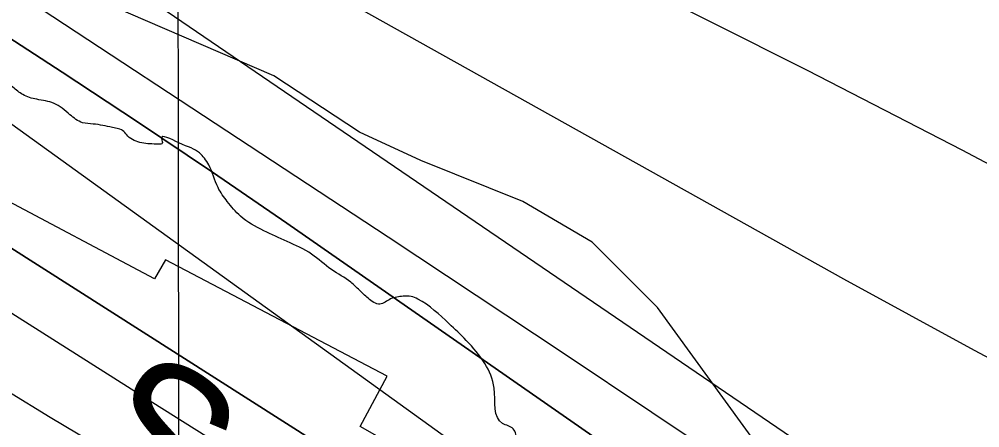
# Model space of a CAD drawing. Extents: x 3329297 to 3367176, y 649250 to 674653.
# Drawn here: x 3338572 to 3339132, y 669880 to 670118 of the extents above; entities that cross this region are included whole.
import ezdxf

# ---------------------------------------------------------------- set-up
doc = ezdxf.new("R2010")
doc.units = 0
for name, color, linetype in [('V-GRID-MAJR', 7, 'Continuous'), ('V-RIVR-EDGE', 7, 'Continuous'), ('V-RIVR-IDEN', 7, 'Continuous'), ('V-RRAP-RVMT', 7, 'Continuous'), ('V-SITE-VEGE', 7, 'Continuous'), ('V-TOPO-DPTH', 7, 'Continuous'), ('V-TOPO-MAJR', 7, 'Continuous'), ('V-TOPO-MINR', 7, 'Continuous'), ('V-TOPO-WATR', 7, 'Continuous')]:
    doc.layers.add(name, color=color, linetype=linetype)

msp = doc.modelspace()

# ---------------------------------------------------------------- linework, layer by layer
at = {"layer": 'V-GRID-MAJR'}
msp.add_spline([(3338689.599, 654641.984), (3338679.904, 660701.46), (3338670.2060000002, 666762.872), (3338660.509, 672824.31), (3338660.506, 672826.221)], degree=3, dxfattribs=at)
at = {"layer": 'V-RIVR-EDGE'}
msp.add_spline([(3339166.3536995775, 669632.4489809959), (3339148.524460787, 669636.3710973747), (3339138.8304044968, 669636.78287097), (3339122.9420865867, 669641.4757939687), (3339105.116683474, 669646.949112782), (3339096.985336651, 669652.0106579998), (3339093.117878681, 669656.2860538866), (3339089.260009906, 669664.4394558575), (3339086.5569126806, 669669.0997755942), (3339078.8152843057, 669674.9359631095), (3339053.6408480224, 669688.1835135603), (3339028.4683295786, 669702.2066652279), (3339020.722865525, 669706.4916503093), (3339018.0025077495, 669704.1715590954), (3339012.5742581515, 669704.5727845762), (3339008.704882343, 669708.0725792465), (3339008.3228352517, 669710.4003418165), (3339007.9417470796, 669713.1159049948), (3339007.5587410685, 669715.0558669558), (3338988.577607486, 669723.6344673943), (3338974.638840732, 669732.5884024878), (3338973.0924328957, 669734.5312412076), (3338972.7132625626, 669738.0224056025), (3338974.2702185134, 669740.3453735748), (3338974.2788487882, 669743.8355790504), (3338966.935569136, 669753.9366143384), (3338965.008073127, 669758.5950162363), (3338963.8494658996, 669760.5368960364), (3338956.490843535, 669764.4331215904), (3338944.8692912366, 669769.5032970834), (3338928.214961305, 669778.0761440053), (3338920.8640102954, 669785.074774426), (3338906.5604570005, 669803.3368830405), (3338897.2800921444, 669814.2183141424), (3338887.9987683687, 669824.7119446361), (3338880.2638524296, 669833.2627364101), (3338874.0724675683, 669838.7072876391), (3338867.8714935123, 669840.2738327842), (3338862.061196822, 669843.0028208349), (3338858.570991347, 669843.0114511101), (3338858.5757859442, 669844.9504541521), (3338858.2445615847, 669867.8316489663), (3338860.5790365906, 669870.9283003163), (3338861.7481919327, 669873.2522272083), (3338861.755863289, 669876.3546320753), (3338860.2123322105, 669879.4608726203), (3338854.0151938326, 669882.5786201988), (3338849.024608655, 669903.1445183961), (3338843.6308801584, 669917.506565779), (3338832.806025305, 669931.1064368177), (3338822.747182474, 669940.8263839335), (3338804.5560339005, 669955.2200756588), (3338800.681863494, 669956.7808672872), (3338796.0282561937, 669956.7923743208), (3338788.6562089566, 669955.2593913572), (3338782.4437278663, 669952.1723292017), (3338775.4719471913, 669955.6797952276), (3338770.442046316, 669960.3458684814), (3338765.41214544, 669965.0119417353), (3338754.1841472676, 669972.4079619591), (3338742.572184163, 669981.3561435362), (3338728.2417811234, 669988.7598351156), (3338714.684102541, 669994.9982070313), (3338701.132177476, 670003.5633825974), (3338693.397261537, 670012.1141743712), (3338687.9881903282, 670020.2714120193), (3338682.5915850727, 670033.4700575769), (3338677.179637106, 670040.4638934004), (3338665.1722020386, 670046.3106290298), (3338655.0951397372, 670048.6623645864), (3338655.4762279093, 670045.9468014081), (3338653.5362659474, 670045.5637953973), (3338643.4553679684, 670046.3643285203), (3338635.321144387, 670050.2624719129), (3338633.001053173, 670052.9828296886), (3338626.414196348, 670055.3259349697), (3338615.1727733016, 670057.2927466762), (3338608.969881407, 670058.0836906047), (3338601.613176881, 670062.7555173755), (3338592.322263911, 670069.3711417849), (3338582.2452016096, 670071.7228773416), (3338574.10810127, 670074.4576189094), (3338568.301640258, 670078.7378093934), (3338562.499014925, 670084.5692023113), (3338561.3432844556, 670087.6744839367), (3338554.753550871, 670088.8541873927), (3338551.264304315, 670089.2506182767), (3338548.9442131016, 670091.9709760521), (3338544.3069074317, 670098.5750934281), (3338517.1857967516, 670108.7250336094), (3338513.315462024, 670111.8370276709), (3338511.386048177, 670115.7198283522), (3338497.8206982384, 670118.8557954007), (3338479.9991308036, 670125.8803166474), (3338471.478065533, 670130.167219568), (3338466.4481646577, 670134.8332928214), (3338451.7251664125, 670140.298940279), (3338441.260303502, 670142.651634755), (3338438.1569397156, 670142.2715055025), (3338431.184200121, 670145.3911709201), (3338420.33729012, 670150.0716279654), (3338407.9334241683, 670152.4291170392), (3338393.207549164, 670156.7313626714), (3338378.4931811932, 670165.6872156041), (3338345.20082296, 670189.4255197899), (3338316.5457703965, 670206.5597065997), (3338280.929485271, 670231.4671661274), (3338237.552393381, 670254.4548010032), (3338210.446625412, 670270.8095509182), (3338182.5719686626, 670289.8808229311), (3338148.9013990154, 670317.4980921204), (3338126.069109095, 670336.9446987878), (3338116.014101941, 670348.2158483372), (3338106.7279835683, 670356.7704757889), (3338093.5600234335, 670363.7834900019), (3338076.8970632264, 670368.8661314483), (3338057.525252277, 670376.282288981), (3338042.806089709, 670383.299138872), (3338026.541478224, 670392.6466280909), (3338007.175420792, 670402.3895892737), (3337993.9978714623, 670405.524597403), (3337971.524614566, 670413.3362269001), (3337948.662598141, 670420.7610147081), (3337916.507750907, 670434.0258257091), (3337912.6460464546, 670440.6280252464), (3337911.1149813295, 670448.7756737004), (3337908.800643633, 670453.822835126), (3337904.5396315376, 670455.7723862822), (3337890.9761994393, 670459.6839545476), (3337883.6204538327, 670464.7435819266), (3337879.359441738, 670466.6931330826), (3337872.3799897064, 670467.0981942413), (3337862.6849744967, 670467.1221672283), (3337849.884677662, 670465.9904097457), (3337839.796108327, 670463.6885380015), (3337826.2202102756, 670462.5586983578), (3337810.715857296, 670465.6994600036), (3337802.1928741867, 670469.2107617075), (3337788.2541074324, 670478.1646968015), (3337779.7282475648, 670480.5125966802), (3337774.301915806, 670481.6894233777), (3337768.8851732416, 670486.7442561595), (3337764.6289557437, 670490.6328103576), (3337755.720089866, 670494.9206721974), (3337749.1322741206, 670496.8759768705), (3337745.255226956, 670497.2733666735), (3337740.596825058, 670495.3458706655), (3337738.6597398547, 670496.1262664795), (3337735.1772057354, 670499.2373016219), (3337729.758545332, 670503.5165331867), (3337724.7286444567, 670508.1826064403), (3337720.084626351, 670512.0721195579), (3337706.1295579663, 670514.4334443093), (3337677.861347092, 670531.1788715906), (3337643.769414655, 670545.2240784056), (3337600.7772466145, 670567.0473525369), (3337560.1032519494, 670585.3746676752), (3337510.1421799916, 670611.8688096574), (3337463.278718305, 670636.4162772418), (3337442.3566638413, 670644.2240710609), (3337416.7819609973, 670652.4311725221), (3337405.548209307, 670657.5003890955), (3337401.679792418, 670661.3879843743), (3337400.133384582, 670663.3308230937), (3337395.485530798, 670665.6691337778), (3337388.8938793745, 670666.0732360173), (3337376.883567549, 670670.7565698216), (3337362.9400061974, 670677.7715018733), (3337340.867015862, 670690.62358036), (3337309.495441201, 670706.9888783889), (3337291.2879909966, 670714.7899597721), (3337276.1839045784, 670722.9711704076), (3337252.562588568, 670736.9904863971), (3337220.036242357, 670756.8488666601), (3337154.988344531, 670798.504630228), (3337124.407713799, 670821.0728201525), (3337111.237835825, 670827.3102331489), (3337094.188033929, 670832.7816341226), (3337075.9709945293, 670836.7047094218), (3337050.390538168, 670842.585007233), (3337028.690964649, 670849.6191176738), (3337007.7765815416, 670860.52931636), (3336991.894976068, 670867.9368436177), (3336983.371034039, 670871.0603447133), (3336969.0281650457, 670873.4226283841), (3336939.947914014, 670875.4335503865), (3336901.9655095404, 670884.4469384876), (3336863.601057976, 670895.7880891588), (3336821.367230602, 670910.6290344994), (3336786.503532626, 670926.2273615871), (3336740.024994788, 670949.6104684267), (3336682.307910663, 670976.1237887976), (3336635.4358187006, 670997.1810509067), (3336603.676443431, 671013.5473078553), (3336585.4718699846, 671022.5117910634), (3336583.154655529, 671026.3955506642), (3336580.0637576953, 671031.0568293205), (3336576.1943818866, 671034.5566239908), (3336549.462030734, 671045.0934058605), (3336500.2429978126, 671058.0126087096), (3336451.409847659, 671070.1552514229), (3336425.437755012, 671074.4853057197), (3336399.847709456, 671076.4875974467), (3336361.0734021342, 671078.910293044), (3336337.427154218, 671082.8467932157), (3336313.3969413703, 671088.3354547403), (3336290.919848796, 671094.5958818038), (3336280.455944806, 671097.3363768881), (3336275.4145368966, 671097.3488428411), (3336257.575708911, 671097.3929531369), (3336194.8172168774, 671123.9187394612), (3336129.3537097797, 671154.3292443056), (3336078.6141598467, 671179.6619023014), (3336032.911223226, 671203.0430913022), (3335979.4618636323, 671230.3214647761), (3335943.0460043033, 671245.5358269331), (3335907.7897111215, 671259.1961098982), (3335894.230114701, 671264.6588805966), (3335887.6394221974, 671265.4507834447), (3335873.3109369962, 671273.630076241), (3335871.3805642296, 671277.125076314), (3335862.8594989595, 671281.4119792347), (3335831.089575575, 671293.512429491), (3335799.3273235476, 671308.7152846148), (3335763.695695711, 671327.4179344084), (3335724.575780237, 671346.9048156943), (3335714.5054303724, 671351.9711555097), (3335703.2668840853, 671355.1013690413), (3335699.008748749, 671358.2143220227), (3335680.035286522, 671369.8953273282), (3335645.947189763, 671385.491736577), (3335603.710485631, 671399.1692800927), (3335573.092457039, 671406.6132462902), (3335518.05737391, 671419.9346335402), (3335470.399132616, 671436.7280067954), (3335433.9775197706, 671449.6155653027), (3335405.320549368, 671465.9741508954), (3335397.964803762, 671471.0337782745), (3335385.942984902, 671471.0635047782), (3335366.9350015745, 671468.7836881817), (3335345.97938493, 671463.0184607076), (3335338.6150090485, 671464.5878826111), (3335338.6217214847, 671467.3024868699), (3335339.0306183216, 671475.8331413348), (3335337.874887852, 671478.9384229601), (3335334.392353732, 671482.0494581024), (3335319.667437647, 671486.739504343), (3335303.002559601, 671491.0465445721), (3335280.11561127, 671488.3885165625), (3335259.1523232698, 671479.5208842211), (3335245.561082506, 671472.186234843), (3335233.149545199, 671471.4413190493), (3335223.849043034, 671474.1789373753), (3335210.6830007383, 671481.967552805), (3335198.6707710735, 671485.8752853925), (3335156.404340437, 671487.5310100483), (3335124.606608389, 671488.3852426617), (3335114.1273616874, 671484.9209280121), (3335094.7104815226, 671474.110456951), (3335085.4013490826, 671473.3578698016), (3335075.3242867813, 671475.7096053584), (3335065.634066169, 671477.6725813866), (3335064.8603827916, 671478.4501004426), (3335067.5864940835, 671483.0969953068), (3335066.8147285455, 671484.6501155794), (3335063.7238307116, 671489.3113942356), (3335039.709919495, 671501.3926661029), (3335020.726868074, 671509.1956653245), (3335003.282553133, 671511.9534209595), (3334994.7595700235, 671515.4647226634), (3334990.8853996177, 671517.0255142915), (3334963.0040304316, 671533.3821820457), (3334933.182699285, 671549.3558437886), (3334916.124267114, 671551.3370392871), (3334894.4227757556, 671557.5955485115), (3334863.4322892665, 671571.2452833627), (3334847.946155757, 671581.7542565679), (3334834.776277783, 671587.991669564), (3334809.2073284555, 671598.5255746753), (3334767.758691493, 671617.2426082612), (3334744.904346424, 671627.7698009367), (3334711.2011735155, 671642.2018494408), (3334691.4406030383, 671649.2311652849), (3334670.121158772, 671653.1619119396), (3334647.645025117, 671659.8101396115), (3334620.1418673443, 671672.2878423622), (3334605.4207869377, 671678.5290910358), (3334581.0008556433, 671683.2431102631), (3334555.808199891, 671689.1224491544), (3334542.233260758, 671688.3804101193), (3334534.090406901, 671688.7883480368), (3334531.3949810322, 671696.5510726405), (3334523.6629418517, 671706.2652662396), (3334505.845210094, 671714.8409899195), (3334480.260918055, 671719.1700852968), (3334460.4897994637, 671721.9335944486), (3334456.9957583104, 671720.3910222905), (3334455.048124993, 671716.9056114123), (3334456.591656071, 671713.7993708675), (3334463.186184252, 671714.5586704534), (3334467.4462374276, 671712.2213186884), (3334467.4414428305, 671710.2823156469), (3334462.783040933, 671708.3548196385), (3334446.879380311, 671706.8429329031), (3334429.0424701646, 671707.6626444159), (3334403.462972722, 671713.930742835), (3334397.657470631, 671718.5987339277), (3334391.4632090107, 671722.8798833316), (3334378.6677067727, 671723.687128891), (3334340.2840768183, 671727.2722673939), (3334305.3887344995, 671730.0731744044), (3334290.2645107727, 671730.1105722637), (3334281.3489324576, 671731.6838298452), (3334271.6615886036, 671734.8102076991), (3334266.234297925, 671735.5992337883), (3334258.083772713, 671732.9047668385), (3334246.4344117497, 671726.7287246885), (3334241.392044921, 671726.3533900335), (3334232.4803022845, 671729.4778500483), (3334218.9082399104, 671729.8992128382), (3334190.600713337, 671730.7448151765), (3334178.969571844, 671731.9369845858), (3334163.4709723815, 671737.4045498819), (3334156.1008429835, 671736.6471681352), (3334151.4366875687, 671732.3928684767), (3334148.3342827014, 671732.4005398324), (3334142.525903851, 671735.9051290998), (3334132.831847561, 671736.316902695), (3334110.7300896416, 671737.53496293), (3334106.856878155, 671739.4835551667), (3334099.8879742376, 671744.1544230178), (3334081.28313423, 671748.0784572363), (3334072.750561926, 671747.7117528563), (3334041.7408970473, 671753.6054755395), (3334018.0946491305, 671757.5419757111), (3334010.3453493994, 671760.2757583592), (3333999.892952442, 671767.6698607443), (3333992.147488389, 671771.9548458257), (3333987.1041626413, 671771.1917105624), (3333984.3828459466, 671768.4838187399), (3333980.1170392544, 671768.494366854), (3333976.637381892, 671772.7688038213), (3333969.6627244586, 671775.1128680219), (3333958.8119787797, 671778.2421226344), (3333949.90503074, 671783.3055856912), (3333945.6382651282, 671782.9283331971), (3333941.370540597, 671782.1632800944), (3333931.302108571, 671788.0052211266), (3333925.872900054, 671788.0186459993), (3333915.4042014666, 671788.8201380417), (3333900.286690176, 671791.5721401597), (3333878.1993160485, 671798.6072095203), (3333856.90096801, 671811.0695695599), (3333845.6835179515, 671822.7313964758), (3333832.901440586, 671828.9678505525), (3333818.17940126, 671834.8212986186), (3333817.40955356, 671837.1500201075), (3333813.5325063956, 671837.5474099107), (3333800.3578338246, 671841.845819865), (3333795.71189788, 671844.9597317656), (3333793.789196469, 671851.5571367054), (3333792.2447064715, 671854.275576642), (3333782.9470810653, 671858.1765967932), (3333767.8506660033, 671869.4602122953), (3333755.4659784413, 671879.5737135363), (3333746.1712297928, 671884.6381355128), (3333742.6848599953, 671886.1979682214), (3333733.764487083, 671885.8322227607), (3333720.968984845, 671886.6394683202), (3333714.3840458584, 671889.7581748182), (3333707.804860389, 671895.2036849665), (3333701.6182701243, 671902.5872392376), (3333696.9790466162, 671908.4157553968), (3333690.397943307, 671913.0856643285), (3333677.230942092, 671920.4864791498), (3333664.4690020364, 671934.8667460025), (3333650.922830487, 671945.7587252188), (3333635.038348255, 671952.0028506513), (3333625.7503120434, 671959.7818768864), (3333617.6285544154, 671968.7214281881), (3333606.3852135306, 671969.9126386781), (3333600.9665531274, 671974.1918702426), (3333597.8737374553, 671978.0775476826), (3333590.144575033, 671988.9551431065), (3333572.3556108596, 672009.1648850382), (3333553.403244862, 672029.3775037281), (3333532.114486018, 672045.7178698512), (3333511.213527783, 672062.0572770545), (3333486.4393580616, 672080.3452764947), (3333466.2996172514, 672090.8657567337), (3333451.5929206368, 672102.9240145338), (3333445.792213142, 672109.531008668), (3333446.5812392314, 672114.9582993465), (3333429.1580205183, 672126.2476683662), (3333421.4307759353, 672137.9008650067), (3333420.6820244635, 672148.7611998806), (3333415.2585694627, 672151.1014284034), (3333404.7128622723, 672151.6132004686)], degree=3, dxfattribs=at)
at = {"layer": 'V-RRAP-RVMT'}
for p, q in [((3338651.014000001, 669967.0339999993), (3338535.333000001, 670028.1719999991)), ((3338657.318000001, 669978.0179999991), (3338651.014000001, 669967.0339999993)), ((3338786.552000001, 669910.1469999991), (3338657.318000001, 669978.0179999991)), ((3338770.8570000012, 669880.8439999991), (3338786.552000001, 669910.1469999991)), ((3338884.123000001, 669817.0729999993), (3338770.8570000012, 669880.8439999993))]:
    msp.add_line(p, q, dxfattribs=at)
at = {"layer": 'V-SITE-VEGE'}
for p, q in [((3338720.529, 670085.3910000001), (3338596.673, 670139.002)), ((3338770.548, 670052.63), (3338720.529, 670085.3910000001)), ((3338806.275, 670035.951), (3338770.548, 670052.63)), ((3338865.823, 670012.1240000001), (3338806.275, 670035.951)), ((3338906.3140000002, 669988.2980000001), (3338865.823, 670012.1240000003)), ((3338944.4250000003, 669950.174), (3338906.3140000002, 669988.2980000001)), ((3339032.555, 669828.658), (3338944.4250000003, 669950.174))]:
    msp.add_line(p, q, dxfattribs=at)
at = {"layer": 'V-TOPO-DPTH'}
for points in [[(3339995.105029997, 668985.2338968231), (3339942.526515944, 669022.1895632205), (3339890.151702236, 669059.4333587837), (3339837.912688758, 669096.8692404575), (3339785.72680824, 669134.3809748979), (3339733.475962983, 669171.8017482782), (3339681.127670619, 669209.0860800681), (3339628.7144135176, 669246.279450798), (3339337.845577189, 669452.1151541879), (3339327.7893141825, 669459.020299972), (3339317.6093129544, 669465.7318627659), (3339307.243704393, 669472.1530510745), (3339296.75435761, 669478.380656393), (3338690.305515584, 669826.9348203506), (3338640.0723588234, 669856.2652549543), (3338590.114051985, 669886.0496138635), (3338540.568020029, 669916.5148592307), (3338491.2968379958, 669947.4340289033), (3338451.020541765, 669973.0944492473), (3338422.3794986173, 669991.928262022), (3338394.118741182, 670011.300054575), (3337809.767312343, 670396.4130326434), (3337744.405910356, 670430.1498030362)], [(3339995.105029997, 668985.2338968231), (3339942.526515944, 669022.1895632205), (3339890.151702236, 669059.4333587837), (3339837.912688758, 669096.8692404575), (3339785.72680824, 669134.3809748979), (3339733.475962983, 669171.8017482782), (3339681.127670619, 669209.0860800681), (3339628.7144135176, 669246.279450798), (3339337.845577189, 669452.1151541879), (3339327.7893141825, 669459.020299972), (3339317.6093129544, 669465.7318627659), (3339307.243704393, 669472.1530510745), (3339296.75435761, 669478.380656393), (3338690.305515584, 669826.9348203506), (3338640.0723588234, 669856.2652549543), (3338590.114051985, 669886.0496138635), (3338540.568020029, 669916.5148592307), (3338491.2968379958, 669947.4340289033), (3338451.020541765, 669973.0944492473), (3338422.3794986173, 669991.928262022), (3338394.118741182, 670011.300054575), (3337809.767312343, 670396.4130326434), (3337744.405910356, 670430.1498030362)], [(3338552.9111936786, 670116.2006413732), (3338597.1158481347, 670087.604343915), (3338641.0878671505, 670058.659193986), (3338684.7109330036, 670029.1907653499), (3338728.1013634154, 669999.3734842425), (3339312.7881958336, 669592.4213939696), (3339343.8101997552, 669571.0479250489), (3339374.965588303, 669549.8727295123), (3339406.3210537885, 669528.994944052), (3339437.8099038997, 669508.3154319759), (3339545.1984898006, 669438.5197024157), (3339577.610717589, 669417.197764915), (3339609.8625648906, 669395.638751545), (3339641.87384146, 669373.7241243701), (3339673.724737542, 669351.572421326), (3339705.2843290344, 669329.0121918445), (3339736.6160558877, 669306.1445593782), (3339767.605985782, 669282.8158224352), (3339798.3680510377, 669259.179682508), (3340318.4973396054, 668853.3807910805)], [(3338564.983067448, 669986.4769284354), (3338946.0097261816, 669743.5172263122), (3339011.051493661, 669702.1993942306), (3339076.1865420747, 669661.029701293), (3339141.46151189, 669620.0822170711), (3339206.8297626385, 669579.282871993), (3339285.248219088, 669530.5237657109), (3339311.4293180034, 669514.1396966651), (3339337.546573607, 669497.6551227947), (3339363.568064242, 669481.019791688), (3339389.525711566, 669464.2839557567), (3339422.968808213, 669442.5848260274), (3339465.537073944, 669414.8284565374), (3339508.0212853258, 669386.9446473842), (3339550.379415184, 669358.8696787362), (3339592.653490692, 669330.6672704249), (3339657.3177130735, 669287.3168095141), (3339718.1335137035, 669246.265089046), (3339778.773160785, 669204.9565416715), (3339839.1485775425, 669163.2627539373), (3339899.3478407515, 669121.3121392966), (3339958.849001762, 669078.4305779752)], [(3339958.849001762, 669078.4305779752), (3339899.3478407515, 669121.3121392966), (3339839.1485775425, 669163.2627539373), (3339778.773160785, 669204.9565416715), (3339718.1335137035, 669246.265089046), (3339657.3177130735, 669287.3168095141), (3339592.653490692, 669330.6672704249), (3339550.379415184, 669358.8696787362), (3339508.0212853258, 669386.9446473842), (3339465.537073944, 669414.8284565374), (3339422.968808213, 669442.5848260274), (3339389.525711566, 669464.2839557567), (3339363.568064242, 669481.019791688), (3339337.546573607, 669497.6551227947), (3339311.4293180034, 669514.1396966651), (3339285.248219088, 669530.5237657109), (3339206.8297626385, 669579.282871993), (3339141.46151189, 669620.0822170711), (3339076.1865420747, 669661.029701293), (3339011.051493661, 669702.1993942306), (3338946.0097261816, 669743.5172263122), (3338564.983067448, 669986.4769284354)]]:
    msp.add_lwpolyline(points, dxfattribs=at)
at = {"layer": 'V-TOPO-MAJR'}
msp.add_lwpolyline([(3340450.866212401, 668965.5471361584), (3339812.3779965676, 669515.0877097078), (3339784.6259881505, 669538.7560399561), (3339756.7330994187, 669562.2556094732), (3339728.6288902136, 669585.5020378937), (3339700.3838006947, 669608.5797055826), (3339671.6057422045, 669630.9230119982), (3339642.2601412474, 669652.4590576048), (3339612.063226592, 669672.7842119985), (3339581.298769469, 669692.3021055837), (3339565.2399814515, 669702.0378132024), (3339541.1593556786, 669716.1713335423), (3339516.8256499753, 669729.838836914), (3339492.112324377, 669742.8073148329), (3339467.145918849, 669755.3097757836), (3339361.0661906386, 669806.5533092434), (3339283.227590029, 669845.0151152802), (3339205.8657526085, 669884.3932437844), (3339129.219059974, 669925.1458559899), (3339053.049130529, 669966.8147906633), (3338522.0698222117, 670263.4762007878)], dxfattribs=at)
at = {"layer": 'V-TOPO-MINR'}
for points in [[(3339995.105029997, 668985.2338968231), (3339942.526515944, 669022.1895632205), (3339890.151702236, 669059.4333587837), (3339837.912688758, 669096.8692404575), (3339785.72680824, 669134.3809748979), (3339733.475962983, 669171.8017482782), (3339681.127670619, 669209.0860800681), (3339628.7144135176, 669246.279450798), (3339337.845577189, 669452.1151541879), (3339327.7893141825, 669459.020299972), (3339317.6093129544, 669465.7318627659), (3339307.243704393, 669472.1530510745), (3339296.75435761, 669478.380656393), (3338690.305515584, 669826.9348203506), (3338640.0723588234, 669856.2652549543), (3338590.114051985, 669886.0496138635), (3338540.568020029, 669916.5148592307), (3338491.2968379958, 669947.4340289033), (3338451.020541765, 669973.0944492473), (3338422.3794986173, 669991.928262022), (3338394.118741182, 670011.300054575), (3337809.767312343, 670396.4130326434), (3337744.405910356, 670430.1498030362)], [(3339211.6414792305, 669994.65609054), (3339122.0563484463, 670042.1366645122), (3339031.871552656, 670088.5108227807), (3338752.356303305, 670228.9661265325), (3338726.8277538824, 670241.8191370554), (3338701.312655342, 670254.6987426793), (3338675.817733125, 670267.6182409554), (3338650.3362617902, 670280.5643343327), (3338630.8545110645, 670290.4813912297), (3338615.0528621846, 670298.3375066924), (3338599.156437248, 670305.9919286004), (3338583.1178482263, 670313.3438101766), (3338566.984483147, 670320.4939981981)], [(3339344.430955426, 669654.9228687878), (3338550.701087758, 670196.2820145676)], [(3339974.228609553, 669158.8325483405), (3339927.9417964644, 669193.1797565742), (3339624.8970841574, 669421.0737313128), (3339608.1595131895, 669433.5431882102), (3339591.348239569, 669445.9115174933), (3339574.426411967, 669458.1281553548), (3339557.430881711, 669470.2436656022), (3339540.3125099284, 669482.1836303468), (3339523.104093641, 669493.9907219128), (3339505.760610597, 669505.5985037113), (3339488.3270830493, 669517.0734123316), (3339431.5320765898, 669553.9886085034), (3339414.7676930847, 669564.988364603), (3339398.0676701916, 669576.0840865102), (3339381.464188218, 669587.323757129), (3339364.925066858, 669598.6593935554), (3339195.445293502, 669715.8978787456), (3339093.972437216, 669785.5658033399), (3338992.1767818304, 669854.7551944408), (3338889.8969277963, 669923.2267853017), (3338787.2942746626, 669991.2198426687), (3338504.0835676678, 670177.4685352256)], [(3340318.4973396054, 668853.3807910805), (3339798.3680510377, 669259.179682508), (3339767.605985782, 669282.8158224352), (3339736.6160558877, 669306.1445593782), (3339705.2843290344, 669329.0121918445), (3339673.724737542, 669351.572421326), (3339641.87384146, 669373.7241243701), (3339609.8625648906, 669395.638751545), (3339577.610717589, 669417.197764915), (3339545.1984898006, 669438.5197024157), (3339437.8099038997, 669508.3154319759), (3339406.3210537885, 669528.994944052), (3339374.965588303, 669549.8727295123), (3339343.8101997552, 669571.0479250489), (3339312.7881958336, 669592.4213939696), (3338728.1013634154, 669999.3734842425), (3338684.7109330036, 670029.1907653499), (3338641.0878671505, 670058.659193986), (3338597.1158481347, 670087.604343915), (3338552.9111936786, 670116.2006413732)], [(3339365.6614483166, 669508.3124766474), (3339350.236644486, 669517.9745229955), (3339334.797036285, 669527.6128948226), (3339319.347558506, 669537.2354836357), (3339299.877101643, 669549.3417898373), (3339274.7216868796, 669565.0637058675), (3339249.6151945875, 669580.8629666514), (3339224.5820860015, 669596.7782445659), (3339199.5978998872, 669612.7708672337), (3339151.3986399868, 669643.7811455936), (3339102.6118164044, 669675.7189372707), (3339054.1718561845, 669708.1657907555), (3339006.2521910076, 669741.3762369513), (3338958.679389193, 669775.0957449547), (3338502.072341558, 670104.2053100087)], [(3339984.044868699, 669027.1637814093), (3339922.6950846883, 669070.0433546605), (3339861.3444508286, 669112.9217119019), (3339799.992542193, 669155.7982451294), (3339738.639783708, 669198.673562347), (3339677.140479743, 669241.3339570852), (3339615.4466532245, 669283.7090361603), (3339553.4610428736, 669325.6561417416), (3339491.2809099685, 669367.3179316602), (3339356.845959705, 669456.71924898), (3339340.9380485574, 669467.1641250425), (3339324.950126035, 669477.4834263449), (3339308.842186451, 669487.6143655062), (3339292.654235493, 669497.6197299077), (3339097.05934872, 669616.9312424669), (3338983.1900102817, 669686.7814849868), (3338869.555436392, 669757.009482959), (3338756.273009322, 669827.8041141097), (3338643.2253468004, 669898.9765007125), (3338433.1021922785, 670031.9993691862)]]:
    msp.add_lwpolyline(points, dxfattribs=at)
at = {"layer": 'V-TOPO-WATR'}
msp.add_lwpolyline([(3339958.849001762, 669078.4305779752), (3339899.3478407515, 669121.3121392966), (3339839.1485775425, 669163.2627539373), (3339778.773160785, 669204.9565416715), (3339718.1335137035, 669246.265089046), (3339657.3177130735, 669287.3168095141), (3339592.653490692, 669330.6672704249), (3339550.379415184, 669358.8696787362), (3339508.0212853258, 669386.9446473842), (3339465.537073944, 669414.8284565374), (3339422.968808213, 669442.5848260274), (3339389.525711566, 669464.2839557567), (3339363.568064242, 669481.019791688), (3339337.546573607, 669497.6551227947), (3339311.4293180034, 669514.1396966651), (3339285.248219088, 669530.5237657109), (3339206.8297626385, 669579.282871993), (3339141.46151189, 669620.0822170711), (3339076.1865420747, 669661.029701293), (3339011.051493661, 669702.1993942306), (3338946.0097261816, 669743.5172263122), (3338564.983067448, 669986.4769284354)], dxfattribs=at)

# ---------------------------------------------------------------- texts
at = {"layer": 'V-RIVR-IDEN'}
msp.add_text('September ', height=83.00000000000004, rotation=326.3099324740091, dxfattribs=at).set_placement((3338600.6798034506, 669861.5545161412))

doc.saveas('drawing.dxf')
